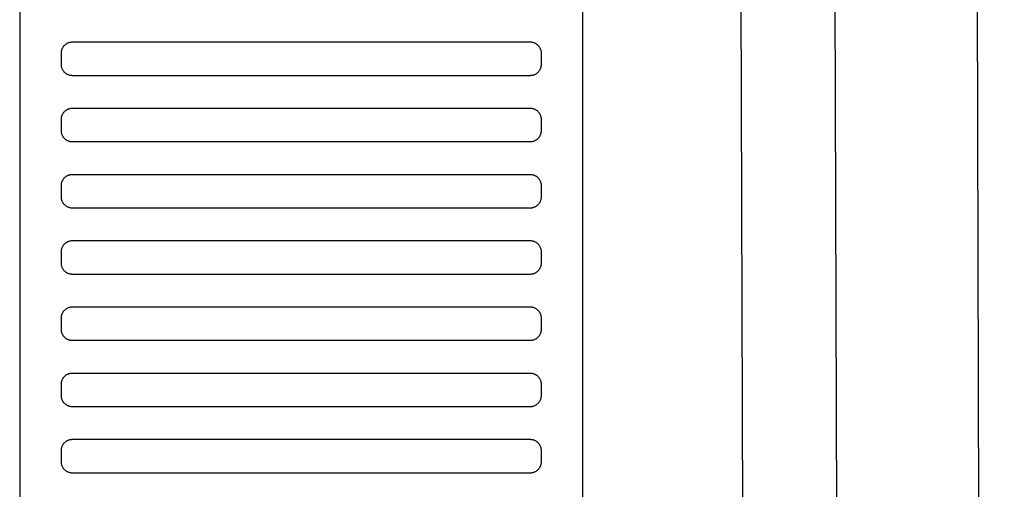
# Model space of a CAD drawing. Header units: millimetres. Extents: x -32221 to 212500, y 31663 to 93766.
# Tile 276 of 340: x 89972 to 90150, y 47082 to 47167. Entities that reach past the tile are written whole.
import ezdxf

# ---------------------------------------------------------------- set-up
doc = ezdxf.new("R2010")
doc.units = ezdxf.units.MM
doc.layers.add('Sciany', color=250, linetype='Continuous')
doc.layers.add('Wyposazenie', color=250, linetype='Continuous')

msp = doc.modelspace()

# ---------------------------------------------------------------- linework, layer by layer
at = {"layer": 'Sciany'}
for p, q in [((90100.766, 47884.543), (90107.889, 45387.049)), ((90117.761, 47884.553), (90124.94, 45383.214)), ((90143.718, 47841.033), (90150.497, 45383.294))]:
    msp.add_line(p, q, dxfattribs=at)
at = {"layer": 'Wyposazenie'}
for points in [[(90074.156, 45814.742), (90074.156, 47329.701), (89972.156, 47329.701), (89972.156, 45814.742)], [(90064.656, 47156.701), (90064.759, 47156.704), (90064.86, 47156.712), (90064.96, 47156.724), (90065.059, 47156.742), (90065.155, 47156.764), (90065.25, 47156.791), (90065.343, 47156.823), (90065.434, 47156.859), (90065.523, 47156.899), (90065.609, 47156.943), (90065.693, 47156.991), (90065.774, 47157.043), (90065.852, 47157.099), (90065.928, 47157.158), (90066, 47157.221), (90066.07, 47157.288), (90066.136, 47157.357), (90066.199, 47157.43), (90066.258, 47157.505), (90066.314, 47157.584), (90066.366, 47157.665), (90066.414, 47157.749), (90066.458, 47157.835), (90066.499, 47157.923), (90066.534, 47158.014), (90066.566, 47158.107), (90066.593, 47158.202), (90066.615, 47158.299), (90066.633, 47158.397), (90066.646, 47158.497), (90066.653, 47158.599), (90066.656, 47158.701), (90066.656, 47160.701), (90066.653, 47160.804), (90066.646, 47160.906), (90066.633, 47161.006), (90066.615, 47161.104), (90066.593, 47161.201), (90066.566, 47161.296), (90066.534, 47161.389), (90066.499, 47161.479), (90066.458, 47161.568), (90066.414, 47161.654), (90066.366, 47161.738), (90066.314, 47161.819), (90066.258, 47161.898), (90066.199, 47161.973), (90066.136, 47162.046), (90066.07, 47162.115), (90066, 47162.181), (90065.928, 47162.244), (90065.852, 47162.304), (90065.774, 47162.36), (90065.693, 47162.412), (90065.609, 47162.46), (90065.523, 47162.504), (90065.434, 47162.544), (90065.343, 47162.58), (90065.25, 47162.611), (90065.155, 47162.638), (90065.059, 47162.661), (90064.96, 47162.678), (90064.86, 47162.691), (90064.759, 47162.699), (90064.656, 47162.701), (89981.656, 47162.701), (89981.553, 47162.699), (89981.452, 47162.691), (89981.352, 47162.678), (89981.253, 47162.661), (89981.156, 47162.638), (89981.062, 47162.611), (89980.969, 47162.58), (89980.878, 47162.544), (89980.789, 47162.504), (89980.703, 47162.46), (89980.619, 47162.412), (89980.538, 47162.36), (89980.46, 47162.304), (89980.384, 47162.244), (89980.312, 47162.181), (89980.242, 47162.115), (89980.176, 47162.046), (89980.113, 47161.973), (89980.054, 47161.898), (89979.998, 47161.819), (89979.946, 47161.738), (89979.897, 47161.654), (89979.853, 47161.568), (89979.813, 47161.479), (89979.777, 47161.389), (89979.746, 47161.296), (89979.719, 47161.201), (89979.697, 47161.104), (89979.679, 47161.006), (89979.666, 47160.906), (89979.658, 47160.804), (89979.656, 47160.701), (89979.656, 47158.701), (89979.658, 47158.599), (89979.666, 47158.497), (89979.679, 47158.397), (89979.697, 47158.299), (89979.719, 47158.202), (89979.746, 47158.107), (89979.777, 47158.014), (89979.813, 47157.923), (89979.853, 47157.835), (89979.897, 47157.749), (89979.946, 47157.665), (89979.998, 47157.584), (89980.054, 47157.505), (89980.113, 47157.43), (89980.176, 47157.357), (89980.242, 47157.288), (89980.312, 47157.221), (89980.384, 47157.158), (89980.46, 47157.099), (89980.538, 47157.043), (89980.619, 47156.991), (89980.703, 47156.943), (89980.789, 47156.899), (89980.878, 47156.859), (89980.969, 47156.823), (89981.062, 47156.791), (89981.156, 47156.764), (89981.253, 47156.742), (89981.352, 47156.724), (89981.452, 47156.712), (89981.553, 47156.704), (89981.656, 47156.701)], [(90064.656, 47144.701), (90064.759, 47144.704), (90064.86, 47144.712), (90064.96, 47144.724), (90065.059, 47144.742), (90065.155, 47144.764), (90065.25, 47144.791), (90065.343, 47144.823), (90065.434, 47144.859), (90065.523, 47144.899), (90065.609, 47144.943), (90065.693, 47144.991), (90065.774, 47145.043), (90065.852, 47145.099), (90065.928, 47145.158), (90066, 47145.221), (90066.07, 47145.288), (90066.136, 47145.357), (90066.199, 47145.43), (90066.258, 47145.505), (90066.314, 47145.584), (90066.366, 47145.665), (90066.414, 47145.749), (90066.458, 47145.835), (90066.499, 47145.923), (90066.534, 47146.014), (90066.566, 47146.107), (90066.593, 47146.202), (90066.615, 47146.299), (90066.633, 47146.397), (90066.646, 47146.497), (90066.653, 47146.599), (90066.656, 47146.701), (90066.656, 47148.701), (90066.653, 47148.804), (90066.646, 47148.906), (90066.633, 47149.006), (90066.615, 47149.104), (90066.593, 47149.201), (90066.566, 47149.296), (90066.534, 47149.389), (90066.499, 47149.479), (90066.458, 47149.568), (90066.414, 47149.654), (90066.366, 47149.738), (90066.314, 47149.819), (90066.258, 47149.898), (90066.199, 47149.973), (90066.136, 47150.046), (90066.07, 47150.115), (90066, 47150.181), (90065.928, 47150.244), (90065.852, 47150.304), (90065.774, 47150.36), (90065.693, 47150.412), (90065.609, 47150.46), (90065.523, 47150.504), (90065.434, 47150.544), (90065.343, 47150.58), (90065.25, 47150.611), (90065.155, 47150.638), (90065.059, 47150.661), (90064.96, 47150.678), (90064.86, 47150.691), (90064.759, 47150.699), (90064.656, 47150.701), (89981.656, 47150.701), (89981.553, 47150.699), (89981.452, 47150.691), (89981.352, 47150.678), (89981.253, 47150.661), (89981.156, 47150.638), (89981.062, 47150.611), (89980.969, 47150.58), (89980.878, 47150.544), (89980.789, 47150.504), (89980.703, 47150.46), (89980.619, 47150.412), (89980.538, 47150.36), (89980.46, 47150.304), (89980.384, 47150.244), (89980.312, 47150.181), (89980.242, 47150.115), (89980.176, 47150.046), (89980.113, 47149.973), (89980.054, 47149.898), (89979.998, 47149.819), (89979.946, 47149.738), (89979.897, 47149.654), (89979.853, 47149.568), (89979.813, 47149.479), (89979.777, 47149.389), (89979.746, 47149.296), (89979.719, 47149.201), (89979.697, 47149.104), (89979.679, 47149.006), (89979.666, 47148.906), (89979.658, 47148.804), (89979.656, 47148.701), (89979.656, 47146.701), (89979.658, 47146.599), (89979.666, 47146.497), (89979.679, 47146.397), (89979.697, 47146.299), (89979.719, 47146.202), (89979.746, 47146.107), (89979.777, 47146.014), (89979.813, 47145.923), (89979.853, 47145.835), (89979.897, 47145.749), (89979.946, 47145.665), (89979.998, 47145.584), (89980.054, 47145.505), (89980.113, 47145.43), (89980.176, 47145.357), (89980.242, 47145.288), (89980.312, 47145.221), (89980.384, 47145.158), (89980.46, 47145.099), (89980.538, 47145.043), (89980.619, 47144.991), (89980.703, 47144.943), (89980.789, 47144.899), (89980.878, 47144.859), (89980.969, 47144.823), (89981.062, 47144.791), (89981.156, 47144.764), (89981.253, 47144.742), (89981.352, 47144.724), (89981.452, 47144.712), (89981.553, 47144.704), (89981.656, 47144.701)], [(90064.656, 47132.701), (90064.759, 47132.704), (90064.86, 47132.712), (90064.96, 47132.724), (90065.059, 47132.742), (90065.155, 47132.764), (90065.25, 47132.791), (90065.343, 47132.823), (90065.434, 47132.859), (90065.523, 47132.899), (90065.609, 47132.943), (90065.693, 47132.991), (90065.774, 47133.043), (90065.852, 47133.099), (90065.928, 47133.158), (90066, 47133.221), (90066.07, 47133.288), (90066.136, 47133.357), (90066.199, 47133.43), (90066.258, 47133.505), (90066.314, 47133.584), (90066.366, 47133.665), (90066.414, 47133.749), (90066.458, 47133.835), (90066.499, 47133.923), (90066.534, 47134.014), (90066.566, 47134.107), (90066.593, 47134.202), (90066.615, 47134.299), (90066.633, 47134.397), (90066.646, 47134.497), (90066.653, 47134.599), (90066.656, 47134.701), (90066.656, 47136.701), (90066.653, 47136.804), (90066.646, 47136.906), (90066.633, 47137.006), (90066.615, 47137.104), (90066.593, 47137.201), (90066.566, 47137.296), (90066.534, 47137.389), (90066.499, 47137.479), (90066.458, 47137.568), (90066.414, 47137.654), (90066.366, 47137.738), (90066.314, 47137.819), (90066.258, 47137.898), (90066.199, 47137.973), (90066.136, 47138.046), (90066.07, 47138.115), (90066, 47138.181), (90065.928, 47138.244), (90065.852, 47138.304), (90065.774, 47138.36), (90065.693, 47138.412), (90065.609, 47138.46), (90065.523, 47138.504), (90065.434, 47138.544), (90065.343, 47138.58), (90065.25, 47138.611), (90065.155, 47138.638), (90065.059, 47138.661), (90064.96, 47138.678), (90064.86, 47138.691), (90064.759, 47138.699), (90064.656, 47138.701), (89981.656, 47138.701), (89981.553, 47138.699), (89981.452, 47138.691), (89981.352, 47138.678), (89981.253, 47138.661), (89981.156, 47138.638), (89981.062, 47138.611), (89980.969, 47138.58), (89980.878, 47138.544), (89980.789, 47138.504), (89980.703, 47138.46), (89980.619, 47138.412), (89980.538, 47138.36), (89980.46, 47138.304), (89980.384, 47138.244), (89980.312, 47138.181), (89980.242, 47138.115), (89980.176, 47138.046), (89980.113, 47137.973), (89980.054, 47137.898), (89979.998, 47137.819), (89979.946, 47137.738), (89979.897, 47137.654), (89979.853, 47137.568), (89979.813, 47137.479), (89979.777, 47137.389), (89979.746, 47137.296), (89979.719, 47137.201), (89979.697, 47137.104), (89979.679, 47137.006), (89979.666, 47136.906), (89979.658, 47136.804), (89979.656, 47136.701), (89979.656, 47134.701), (89979.658, 47134.599), (89979.666, 47134.497), (89979.679, 47134.397), (89979.697, 47134.299), (89979.719, 47134.202), (89979.746, 47134.107), (89979.777, 47134.014), (89979.813, 47133.923), (89979.853, 47133.835), (89979.897, 47133.749), (89979.946, 47133.665), (89979.998, 47133.584), (89980.054, 47133.505), (89980.113, 47133.43), (89980.176, 47133.357), (89980.242, 47133.288), (89980.312, 47133.221), (89980.384, 47133.158), (89980.46, 47133.099), (89980.538, 47133.043), (89980.619, 47132.991), (89980.703, 47132.943), (89980.789, 47132.899), (89980.878, 47132.859), (89980.969, 47132.823), (89981.062, 47132.791), (89981.156, 47132.764), (89981.253, 47132.742), (89981.352, 47132.724), (89981.452, 47132.712), (89981.553, 47132.704), (89981.656, 47132.701)], [(90064.656, 47120.701), (90064.759, 47120.704), (90064.86, 47120.712), (90064.96, 47120.724), (90065.059, 47120.742), (90065.155, 47120.764), (90065.25, 47120.791), (90065.343, 47120.823), (90065.434, 47120.859), (90065.523, 47120.899), (90065.609, 47120.943), (90065.693, 47120.991), (90065.774, 47121.043), (90065.852, 47121.099), (90065.928, 47121.158), (90066, 47121.221), (90066.07, 47121.288), (90066.136, 47121.357), (90066.199, 47121.43), (90066.258, 47121.505), (90066.314, 47121.584), (90066.366, 47121.665), (90066.414, 47121.749), (90066.458, 47121.835), (90066.499, 47121.923), (90066.534, 47122.014), (90066.566, 47122.107), (90066.593, 47122.202), (90066.615, 47122.299), (90066.633, 47122.397), (90066.646, 47122.497), (90066.653, 47122.599), (90066.656, 47122.701), (90066.656, 47124.701), (90066.653, 47124.804), (90066.646, 47124.906), (90066.633, 47125.006), (90066.615, 47125.104), (90066.593, 47125.201), (90066.566, 47125.296), (90066.534, 47125.389), (90066.499, 47125.479), (90066.458, 47125.568), (90066.414, 47125.654), (90066.366, 47125.738), (90066.314, 47125.819), (90066.258, 47125.898), (90066.199, 47125.973), (90066.136, 47126.046), (90066.07, 47126.115), (90066, 47126.181), (90065.928, 47126.244), (90065.852, 47126.304), (90065.774, 47126.36), (90065.693, 47126.412), (90065.609, 47126.46), (90065.523, 47126.504), (90065.434, 47126.544), (90065.343, 47126.58), (90065.25, 47126.611), (90065.155, 47126.638), (90065.059, 47126.661), (90064.96, 47126.678), (90064.86, 47126.691), (90064.759, 47126.699), (90064.656, 47126.701), (89981.656, 47126.701), (89981.553, 47126.699), (89981.452, 47126.691), (89981.352, 47126.678), (89981.253, 47126.661), (89981.156, 47126.638), (89981.062, 47126.611), (89980.969, 47126.58), (89980.878, 47126.544), (89980.789, 47126.504), (89980.703, 47126.46), (89980.619, 47126.412), (89980.538, 47126.36), (89980.46, 47126.304), (89980.384, 47126.244), (89980.312, 47126.181), (89980.242, 47126.115), (89980.176, 47126.046), (89980.113, 47125.973), (89980.054, 47125.898), (89979.998, 47125.819), (89979.946, 47125.738), (89979.897, 47125.654), (89979.853, 47125.568), (89979.813, 47125.479), (89979.777, 47125.389), (89979.746, 47125.296), (89979.719, 47125.201), (89979.697, 47125.104), (89979.679, 47125.006), (89979.666, 47124.906), (89979.658, 47124.804), (89979.656, 47124.701), (89979.656, 47122.701), (89979.658, 47122.599), (89979.666, 47122.497), (89979.679, 47122.397), (89979.697, 47122.299), (89979.719, 47122.202), (89979.746, 47122.107), (89979.777, 47122.014), (89979.813, 47121.923), (89979.853, 47121.835), (89979.897, 47121.749), (89979.946, 47121.665), (89979.998, 47121.584), (89980.054, 47121.505), (89980.113, 47121.43), (89980.176, 47121.357), (89980.242, 47121.288), (89980.312, 47121.221), (89980.384, 47121.158), (89980.46, 47121.099), (89980.538, 47121.043), (89980.619, 47120.991), (89980.703, 47120.943), (89980.789, 47120.899), (89980.878, 47120.859), (89980.969, 47120.823), (89981.062, 47120.791), (89981.156, 47120.764), (89981.253, 47120.742), (89981.352, 47120.724), (89981.452, 47120.712), (89981.553, 47120.704), (89981.656, 47120.701)], [(90064.656, 47108.701), (90064.759, 47108.704), (90064.86, 47108.712), (90064.96, 47108.724), (90065.059, 47108.742), (90065.155, 47108.764), (90065.25, 47108.791), (90065.343, 47108.823), (90065.434, 47108.859), (90065.523, 47108.899), (90065.609, 47108.943), (90065.693, 47108.991), (90065.774, 47109.043), (90065.852, 47109.099), (90065.928, 47109.158), (90066, 47109.221), (90066.07, 47109.288), (90066.136, 47109.357), (90066.199, 47109.43), (90066.258, 47109.505), (90066.314, 47109.584), (90066.366, 47109.665), (90066.414, 47109.749), (90066.458, 47109.835), (90066.499, 47109.923), (90066.534, 47110.014), (90066.566, 47110.107), (90066.593, 47110.202), (90066.615, 47110.299), (90066.633, 47110.397), (90066.646, 47110.497), (90066.653, 47110.599), (90066.656, 47110.701), (90066.656, 47112.701), (90066.653, 47112.804), (90066.646, 47112.906), (90066.633, 47113.006), (90066.615, 47113.104), (90066.593, 47113.201), (90066.566, 47113.296), (90066.534, 47113.389), (90066.499, 47113.479), (90066.458, 47113.568), (90066.414, 47113.654), (90066.366, 47113.738), (90066.314, 47113.819), (90066.258, 47113.898), (90066.199, 47113.973), (90066.136, 47114.046), (90066.07, 47114.115), (90066, 47114.181), (90065.928, 47114.244), (90065.852, 47114.304), (90065.774, 47114.36), (90065.693, 47114.412), (90065.609, 47114.46), (90065.523, 47114.504), (90065.434, 47114.544), (90065.343, 47114.58), (90065.25, 47114.611), (90065.155, 47114.638), (90065.059, 47114.661), (90064.96, 47114.678), (90064.86, 47114.691), (90064.759, 47114.699), (90064.656, 47114.701), (89981.656, 47114.701), (89981.553, 47114.699), (89981.452, 47114.691), (89981.352, 47114.678), (89981.253, 47114.661), (89981.156, 47114.638), (89981.062, 47114.611), (89980.969, 47114.58), (89980.878, 47114.544), (89980.789, 47114.504), (89980.703, 47114.46), (89980.619, 47114.412), (89980.538, 47114.36), (89980.46, 47114.304), (89980.384, 47114.244), (89980.312, 47114.181), (89980.242, 47114.115), (89980.176, 47114.046), (89980.113, 47113.973), (89980.054, 47113.898), (89979.998, 47113.819), (89979.946, 47113.738), (89979.897, 47113.654), (89979.853, 47113.568), (89979.813, 47113.479), (89979.777, 47113.389), (89979.746, 47113.296), (89979.719, 47113.201), (89979.697, 47113.104), (89979.679, 47113.006), (89979.666, 47112.906), (89979.658, 47112.804), (89979.656, 47112.701), (89979.656, 47110.701), (89979.658, 47110.599), (89979.666, 47110.497), (89979.679, 47110.397), (89979.697, 47110.299), (89979.719, 47110.202), (89979.746, 47110.107), (89979.777, 47110.014), (89979.813, 47109.923), (89979.853, 47109.835), (89979.897, 47109.749), (89979.946, 47109.665), (89979.998, 47109.584), (89980.054, 47109.505), (89980.113, 47109.43), (89980.176, 47109.357), (89980.242, 47109.288), (89980.312, 47109.221), (89980.384, 47109.158), (89980.46, 47109.099), (89980.538, 47109.043), (89980.619, 47108.991), (89980.703, 47108.943), (89980.789, 47108.899), (89980.878, 47108.859), (89980.969, 47108.823), (89981.062, 47108.791), (89981.156, 47108.764), (89981.253, 47108.742), (89981.352, 47108.724), (89981.452, 47108.712), (89981.553, 47108.704), (89981.656, 47108.701)], [(90064.656, 47096.701), (90064.759, 47096.704), (90064.86, 47096.712), (90064.96, 47096.724), (90065.059, 47096.742), (90065.155, 47096.764), (90065.25, 47096.791), (90065.343, 47096.823), (90065.434, 47096.859), (90065.523, 47096.899), (90065.609, 47096.943), (90065.693, 47096.991), (90065.774, 47097.043), (90065.852, 47097.099), (90065.928, 47097.158), (90066, 47097.221), (90066.07, 47097.288), (90066.136, 47097.357), (90066.199, 47097.43), (90066.258, 47097.505), (90066.314, 47097.584), (90066.366, 47097.665), (90066.414, 47097.749), (90066.458, 47097.835), (90066.499, 47097.923), (90066.534, 47098.014), (90066.566, 47098.107), (90066.593, 47098.202), (90066.615, 47098.299), (90066.633, 47098.397), (90066.646, 47098.497), (90066.653, 47098.599), (90066.656, 47098.701), (90066.656, 47100.701), (90066.653, 47100.804), (90066.646, 47100.906), (90066.633, 47101.006), (90066.615, 47101.104), (90066.593, 47101.201), (90066.566, 47101.296), (90066.534, 47101.389), (90066.499, 47101.479), (90066.458, 47101.568), (90066.414, 47101.654), (90066.366, 47101.738), (90066.314, 47101.819), (90066.258, 47101.898), (90066.199, 47101.973), (90066.136, 47102.046), (90066.07, 47102.115), (90066, 47102.181), (90065.928, 47102.244), (90065.852, 47102.304), (90065.774, 47102.36), (90065.693, 47102.412), (90065.609, 47102.46), (90065.523, 47102.504), (90065.434, 47102.544), (90065.343, 47102.58), (90065.25, 47102.611), (90065.155, 47102.638), (90065.059, 47102.661), (90064.96, 47102.678), (90064.86, 47102.691), (90064.759, 47102.699), (90064.656, 47102.701), (89981.656, 47102.701), (89981.553, 47102.699), (89981.452, 47102.691), (89981.352, 47102.678), (89981.253, 47102.661), (89981.156, 47102.638), (89981.062, 47102.611), (89980.969, 47102.58), (89980.878, 47102.544), (89980.789, 47102.504), (89980.703, 47102.46), (89980.619, 47102.412), (89980.538, 47102.36), (89980.46, 47102.304), (89980.384, 47102.244), (89980.312, 47102.181), (89980.242, 47102.115), (89980.176, 47102.046), (89980.113, 47101.973), (89980.054, 47101.898), (89979.998, 47101.819), (89979.946, 47101.738), (89979.897, 47101.654), (89979.853, 47101.568), (89979.813, 47101.479), (89979.777, 47101.389), (89979.746, 47101.296), (89979.719, 47101.201), (89979.697, 47101.104), (89979.679, 47101.006), (89979.666, 47100.906), (89979.658, 47100.804), (89979.656, 47100.701), (89979.656, 47098.701), (89979.658, 47098.599), (89979.666, 47098.497), (89979.679, 47098.397), (89979.697, 47098.299), (89979.719, 47098.202), (89979.746, 47098.107), (89979.777, 47098.014), (89979.813, 47097.923), (89979.853, 47097.835), (89979.897, 47097.749), (89979.946, 47097.665), (89979.998, 47097.584), (89980.054, 47097.505), (89980.113, 47097.43), (89980.176, 47097.357), (89980.242, 47097.288), (89980.312, 47097.221), (89980.384, 47097.158), (89980.46, 47097.099), (89980.538, 47097.043), (89980.619, 47096.991), (89980.703, 47096.943), (89980.789, 47096.899), (89980.878, 47096.859), (89980.969, 47096.823), (89981.062, 47096.791), (89981.156, 47096.764), (89981.253, 47096.742), (89981.352, 47096.724), (89981.452, 47096.712), (89981.553, 47096.704), (89981.656, 47096.701)], [(90064.656, 47084.701), (90064.759, 47084.704), (90064.86, 47084.712), (90064.96, 47084.724), (90065.059, 47084.742), (90065.155, 47084.764), (90065.25, 47084.791), (90065.343, 47084.823), (90065.434, 47084.859), (90065.523, 47084.899), (90065.609, 47084.943), (90065.693, 47084.991), (90065.774, 47085.043), (90065.852, 47085.099), (90065.928, 47085.158), (90066, 47085.221), (90066.07, 47085.288), (90066.136, 47085.357), (90066.199, 47085.43), (90066.258, 47085.505), (90066.314, 47085.584), (90066.366, 47085.665), (90066.414, 47085.749), (90066.458, 47085.835), (90066.499, 47085.923), (90066.534, 47086.014), (90066.566, 47086.107), (90066.593, 47086.202), (90066.615, 47086.299), (90066.633, 47086.397), (90066.646, 47086.497), (90066.653, 47086.599), (90066.656, 47086.701), (90066.656, 47088.701), (90066.653, 47088.804), (90066.646, 47088.906), (90066.633, 47089.006), (90066.615, 47089.104), (90066.593, 47089.201), (90066.566, 47089.296), (90066.534, 47089.389), (90066.499, 47089.479), (90066.458, 47089.568), (90066.414, 47089.654), (90066.366, 47089.738), (90066.314, 47089.819), (90066.258, 47089.898), (90066.199, 47089.973), (90066.136, 47090.046), (90066.07, 47090.115), (90066, 47090.181), (90065.928, 47090.244), (90065.852, 47090.304), (90065.774, 47090.36), (90065.693, 47090.412), (90065.609, 47090.46), (90065.523, 47090.504), (90065.434, 47090.544), (90065.343, 47090.58), (90065.25, 47090.611), (90065.155, 47090.638), (90065.059, 47090.661), (90064.96, 47090.678), (90064.86, 47090.691), (90064.759, 47090.699), (90064.656, 47090.701), (89981.656, 47090.701), (89981.553, 47090.699), (89981.452, 47090.691), (89981.352, 47090.678), (89981.253, 47090.661), (89981.156, 47090.638), (89981.062, 47090.611), (89980.969, 47090.58), (89980.878, 47090.544), (89980.789, 47090.504), (89980.703, 47090.46), (89980.619, 47090.412), (89980.538, 47090.36), (89980.46, 47090.304), (89980.384, 47090.244), (89980.312, 47090.181), (89980.242, 47090.115), (89980.176, 47090.046), (89980.113, 47089.973), (89980.054, 47089.898), (89979.998, 47089.819), (89979.946, 47089.738), (89979.897, 47089.654), (89979.853, 47089.568), (89979.813, 47089.479), (89979.777, 47089.389), (89979.746, 47089.296), (89979.719, 47089.201), (89979.697, 47089.104), (89979.679, 47089.006), (89979.666, 47088.906), (89979.658, 47088.804), (89979.656, 47088.701), (89979.656, 47086.701), (89979.658, 47086.599), (89979.666, 47086.497), (89979.679, 47086.397), (89979.697, 47086.299), (89979.719, 47086.202), (89979.746, 47086.107), (89979.777, 47086.014), (89979.813, 47085.923), (89979.853, 47085.835), (89979.897, 47085.749), (89979.946, 47085.665), (89979.998, 47085.584), (89980.054, 47085.505), (89980.113, 47085.43), (89980.176, 47085.357), (89980.242, 47085.288), (89980.312, 47085.221), (89980.384, 47085.158), (89980.46, 47085.099), (89980.538, 47085.043), (89980.619, 47084.991), (89980.703, 47084.943), (89980.789, 47084.899), (89980.878, 47084.859), (89980.969, 47084.823), (89981.062, 47084.791), (89981.156, 47084.764), (89981.253, 47084.742), (89981.352, 47084.724), (89981.452, 47084.712), (89981.553, 47084.704), (89981.656, 47084.701)]]:
    msp.add_lwpolyline(points, close=True, dxfattribs=at)

doc.saveas('drawing.dxf')
